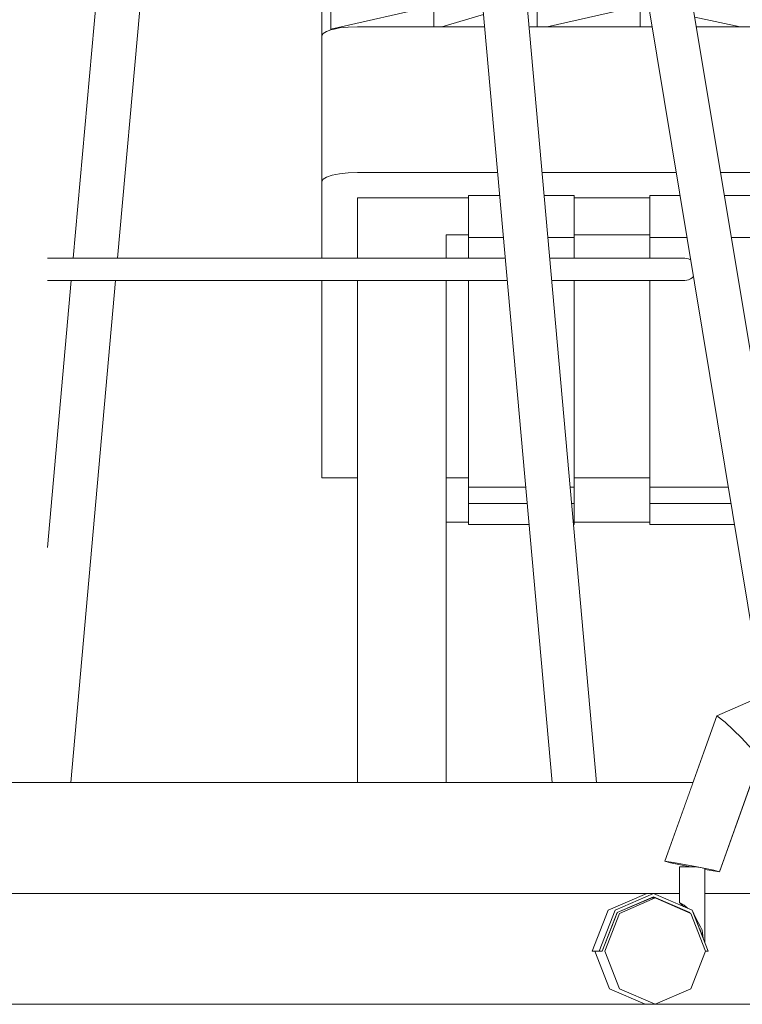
# Model space of a CAD drawing. Header units: millimetres. Extents: x -30280 to 309309, y -17460 to 4378.
# Tile 967 of 1056: x 281204 to 281530, y -13460 to -13016. Entities that reach past the tile are written whole.
import ezdxf

# ---------------------------------------------------------------- set-up
doc = ezdxf.new("R2010")
doc.units = ezdxf.units.MM
doc.header["$MEASUREMENT"] = 0
doc.linetypes.add('Wipeout_Contour', pattern=[1000, 0, -1000])
for name, color, linetype in [('10_ESTR_Fotjats', 7, 'Continuous'), ('12_FAÇ_Façana', 7, 'Continuous'), ('Nuevo_09_EI_Mobiliari general', 7, 'Continuous'), ('Ventanas Archicad', 7, 'Continuous')]:
    doc.layers.add(name, color=color, linetype=linetype)
for name, color, linetype, lineweight in [('10_ESTR_Fotjats_Pluma_Nº__1', 7, 'Continuous', 5), ('Nuevo_09_EI_Mobiliari general_Pluma_Nº__1', 7, 'Continuous', 5), ('Ventanas Archicad_Pluma_Nº__1', 7, 'Continuous', 5), ('Ventanas Archicad_Pluma_Nº__47', 7, 'Continuous', 20)]:
    doc.layers.add(name, color=color, linetype=linetype, lineweight=lineweight)

# ---------------------------------------------------------------- blocks, each defined once
blk = doc.blocks.new('Elem Sección_648_7', base_point=(301400.27, -13459.98))
at = {"layer": 'Ventanas Archicad_Pluma_Nº__1', "color": 7, "linetype": 'Continuous', "lineweight": 5}
blk.add_line((281216.34, -12559.98), (281216.34, -13359.98), dxfattribs=at)
blk = doc.blocks.new('Elem Sección_654_7', base_point=(301400.27, -13459.98))
at = {"color": 254, "linetype": 'Wipeout_Contour', "lineweight": 0, "ltscale": 2253277.577638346}
blk.add_wipeout([(280939.16, -13409.98), (280939.16, -13459.98), (281485.82, -13459.98), (281469.76, -13452.95), (281463.11, -13435.98), (281461.88, -13435.98), (281469.09, -13417.59), (281486.49, -13409.98)], dxfattribs=at).dxf.layer = '12_FAÇ_Façana'
at = {"color": 254, "linetype": 'Wipeout_Contour', "lineweight": 0, "ltscale": 1409093.294568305}
blk.add_wipeout([(281489.58, -13409.98), (281503, -13415.85), (281502.48, -13415.29), (281501.28, -13414.07), (281501.28, -13409.98)], dxfattribs=at).dxf.layer = '12_FAÇ_Façana'
at = {"color": 254, "linetype": 'Wipeout_Contour', "lineweight": 0, "ltscale": 3382523.14360449}
blk.add_wipeout([(281490.24, -13459.98), (281617.49, -13459.98), (281601.66, -13452.95), (281595.1, -13435.98), (281594.51, -13435.98), (281601.62, -13417.59), (281618.77, -13409.98), (281512.64, -13409.98), (281512.64, -13432.03), (281514.19, -13435.98), (281512.96, -13435.98), (281506.3, -13452.95)], dxfattribs=at).dxf.layer = '12_FAÇ_Façana'
at = {"color": 254, "linetype": 'Wipeout_Contour', "lineweight": 0, "ltscale": 845491.34556}
blk.add_wipeout([(281510.51, -13426.58), (281510.49, -13426.55), (281510.52, -13426.61)], dxfattribs=at).dxf.layer = '12_FAÇ_Façana'
blk = doc.blocks.new('Elem Sección_655_7', base_point=(301400.27, -13459.98))
at = {"color": 254, "linetype": 'Wipeout_Contour', "lineweight": 0, "ltscale": 2816562.856987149}
blk.add_wipeout([(280989.16, -13359.98), (280939.16, -13359.98), (280939.16, -13409.98), (281501.28, -13409.98), (281501.28, -13397.98), (281506.07, -13397.98), (281505.53, -13397.88), (281497.25, -13396.2), (281494.66, -13395.5), (281507.37, -13359.98)], dxfattribs=at).dxf.layer = 'Ventanas Archicad'
at = {"color": 254, "linetype": 'Wipeout_Contour', "lineweight": 0, "ltscale": 3382856.844881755}
blk.add_wipeout([(281512.64, -13399.19), (281512.64, -13409.98), (281634.82, -13409.98), (281634.82, -13397.98), (281638.21, -13397.98), (281637.65, -13397.88), (281629.88, -13396.2), (281628.29, -13395.5), (281640.82, -13359.98), (281533.67, -13359.98), (281519.26, -13400.25), (281514.65, -13399.55)], dxfattribs=at).dxf.layer = 'Ventanas Archicad'
at = {"layer": 'Ventanas Archicad_Pluma_Nº__47', "color": 7, "linetype": 'Continuous', "lineweight": 20}
for p, q in [((281486.49, -13409.98), (280939.16, -13409.98)), ((281501.28, -13409.98), (281489.58, -13409.98)), ((281618.77, -13409.98), (281512.64, -13409.98))]:
    blk.add_line(p, q, dxfattribs=at)
at = {"color": 254, "linetype": 'Wipeout_Contour', "lineweight": 0, "ltscale": 6482594.243196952}
blk.add_wipeout([(280989.16, -12559.98), (280989.16, -13359.98), (281507.37, -13359.98), (281518.08, -13330.03), (281570.76, -13306.98), (281761.54, -13306.98), (281761.54, -13159.98), (281771.01, -13159.98), (281771.01, -13059.98), (281744.51, -13059.98), (281744.51, -13019.98), (281572.66, -13019.98), (281566.73, -13018.76), (281561.07, -13016.37), (281555.86, -13012.87), (281551.24, -13008.37), (281547.37, -13003.01), (281544.36, -12996.94), (281542.3, -12990.37), (281541.65, -12985.97), (281543.66, -12884.54), (281513.66, -12643.43), (281490.74, -12559.98)], dxfattribs=at).dxf.layer = 'Ventanas Archicad'
at = {"layer": 'Ventanas Archicad_Pluma_Nº__1', "color": 7, "linetype": 'Continuous', "lineweight": 5}
blk.add_line((281507.37, -13359.98), (280989.16, -13359.98), dxfattribs=at)
blk = doc.blocks.new('Elem Sección_736_7', base_point=(301400.27, -13459.98))
at = {"color": 254, "linetype": 'Wipeout_Contour', "lineweight": 0, "ltscale": 1127301.981445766}
blk.add_wipeout([(281494.66, -13395.5), (281499.28, -13396.2), (281521.91, -13332.92), (281518.08, -13330.03)], dxfattribs=at).dxf.layer = 'Nuevo_09_EI_Mobiliari general'
at = {"color": 254, "linetype": 'Wipeout_Contour', "lineweight": 0, "ltscale": 1408997.365620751}
blk.add_wipeout([(281473.05, -13419.01), (281474.18, -13419.01), (281490.24, -13411.98), (281488.44, -13411.98), (281473.18, -13418.65)], dxfattribs=at).dxf.layer = 'Nuevo_09_EI_Mobiliari general'
at = {"color": 254, "linetype": 'Wipeout_Contour', "lineweight": 0, "ltscale": 1409114.486605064}
blk.add_wipeout([(281502.48, -13415.29), (281503, -13415.85), (281504.81, -13416.64), (281503.42, -13415.29), (281502.48, -13414.75)], dxfattribs=at).dxf.layer = 'Nuevo_09_EI_Mobiliari general'
at = {"color": 254, "linetype": 'Wipeout_Contour', "lineweight": 0, "ltscale": 1127317.985235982}
blk.add_wipeout([(281510.51, -13424.81), (281507.82, -13419.72), (281510.49, -13426.55), (281510.51, -13426.58)], dxfattribs=at).dxf.layer = 'Nuevo_09_EI_Mobiliari general'
at = {"color": 254, "linetype": 'Wipeout_Contour', "lineweight": 0, "ltscale": 1127158.215439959}
blk.add_wipeout([(281463.11, -13435.98), (281469.76, -13452.95), (281474.18, -13452.95), (281467.53, -13435.98)], dxfattribs=at).dxf.layer = 'Nuevo_09_EI_Mobiliari general'
at = {"color": 254, "linetype": 'Wipeout_Contour', "lineweight": 0, "ltscale": 1127327.302196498}
blk.add_wipeout([(281499.28, -13396.2), (281508.4, -13397.88), (281529.14, -13339.89), (281521.91, -13332.92)], dxfattribs=at).dxf.layer = 'Nuevo_09_EI_Mobiliari general'
at = {"color": 254, "linetype": 'Wipeout_Contour', "lineweight": 0, "ltscale": 845464.095453}
blk.add_wipeout([(281501.28, -13414.07), (281502.48, -13415.29), (281502.48, -13414.75)], dxfattribs=at).dxf.layer = 'Nuevo_09_EI_Mobiliari general'
at = {"color": 254, "linetype": 'Wipeout_Contour', "lineweight": 0, "ltscale": 1127161.536991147}
blk.add_wipeout([(281473.05, -13419.01), (281466.39, -13435.98), (281467.53, -13435.98), (281474.18, -13419.01)], dxfattribs=at).dxf.layer = 'Nuevo_09_EI_Mobiliari general'
at = {"color": 254, "linetype": 'Wipeout_Contour', "lineweight": 0, "ltscale": 1127205.881207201}
blk.add_wipeout([(281469.76, -13452.95), (281485.82, -13459.98), (281490.24, -13459.98), (281474.18, -13452.95)], dxfattribs=at).dxf.layer = 'Nuevo_09_EI_Mobiliari general'
at = {"color": 254, "linetype": 'Wipeout_Contour', "lineweight": 0, "ltscale": 1127442.883963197}
blk.add_wipeout([(281518.08, -13330.03), (281521.91, -13332.92), (281572.49, -13310.78), (281570.76, -13306.98)], dxfattribs=at).dxf.layer = 'Nuevo_09_EI_Mobiliari general'
at = {"color": 254, "linetype": 'Wipeout_Contour', "lineweight": 0, "ltscale": 1127359.093578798}
blk.add_wipeout([(281508.4, -13397.88), (281516.68, -13399.55), (281535.53, -13346.86), (281529.14, -13339.89)], dxfattribs=at).dxf.layer = 'Nuevo_09_EI_Mobiliari general'
at = {"color": 254, "linetype": 'Wipeout_Contour', "lineweight": 0, "ltscale": 1127458.837794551}
blk.add_wipeout([(281521.91, -13332.92), (281529.14, -13339.89), (281574.65, -13319.98), (281572.49, -13310.78)], dxfattribs=at).dxf.layer = 'Nuevo_09_EI_Mobiliari general'
at = {"color": 254, "linetype": 'Wipeout_Contour', "lineweight": 0, "ltscale": 1127378.738404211}
blk.add_wipeout([(281516.68, -13399.55), (281519.26, -13400.25), (281537.33, -13349.75), (281535.53, -13346.86)], dxfattribs=at).dxf.layer = 'Nuevo_09_EI_Mobiliari general'
at = {"layer": 'Nuevo_09_EI_Mobiliari general_Pluma_Nº__1', "color": 7, "linetype": 'Continuous', "lineweight": 5}
blk.add_line((281518.08, -13330.03), (281521.91, -13332.92), dxfattribs=at)
at = {"color": 254, "linetype": 'Wipeout_Contour', "lineweight": 0, "ltscale": 1127477.409923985}
blk.add_wipeout([(281529.14, -13339.89), (281535.53, -13346.86), (281575.96, -13329.17), (281574.65, -13319.98)], dxfattribs=at).dxf.layer = 'Nuevo_09_EI_Mobiliari general'
at = {"color": 254, "linetype": 'Wipeout_Contour', "lineweight": 0, "ltscale": 3663748.51203588}
blk.add_wipeout([(281499.28, -13396.2), (281494.66, -13395.5), (281497.25, -13396.2), (281505.53, -13397.88), (281506.07, -13397.98), (281508.12, -13397.98), (281511.45, -13398.65), (281512.64, -13398.97), (281512.64, -13399.19), (281514.65, -13399.55), (281519.26, -13400.25), (281516.68, -13399.55), (281508.4, -13397.88)], dxfattribs=at).dxf.layer = 'Nuevo_09_EI_Mobiliari general'
at = {"layer": 'Nuevo_09_EI_Mobiliari general_Pluma_Nº__1', "color": 7, "linetype": 'Continuous', "lineweight": 5}
for p, q in [((281518.08, -13330.03), (281570.76, -13306.98)), ((281494.66, -13395.5), (281518.08, -13330.03)), ((281521.91, -13332.92), (281529.14, -13339.89)), ((281529.14, -13339.89), (281535.53, -13346.86)), ((281519.26, -13400.25), (281537.33, -13349.75)), ((281497.25, -13396.2), (281494.66, -13395.5)), ((281516.68, -13399.55), (281519.26, -13400.25))]:
    blk.add_line(p, q, dxfattribs=at)
at = {"color": 254, "linetype": 'Wipeout_Contour', "lineweight": 0, "ltscale": 1127285.602526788}
blk.add_wipeout([(281501.28, -13414.07), (281503.42, -13415.29), (281503.42, -13397.98), (281501.28, -13397.98)], dxfattribs=at).dxf.layer = 'Nuevo_09_EI_Mobiliari general'
at = {"layer": 'Nuevo_09_EI_Mobiliari general_Pluma_Nº__1', "color": 7, "linetype": 'Continuous', "lineweight": 5}
blk.add_line((281494.66, -13395.5), (281499.28, -13396.2), dxfattribs=at)
at = {"color": 254, "linetype": 'Wipeout_Contour', "lineweight": 0, "ltscale": 1690949.282053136}
blk.add_wipeout([(281507.62, -13397.98), (281503.42, -13397.98), (281503.42, -13415.29), (281504.81, -13416.64), (281506.98, -13417.59), (281507.62, -13419.24)], dxfattribs=at).dxf.layer = 'Nuevo_09_EI_Mobiliari general'
at = {"layer": 'Nuevo_09_EI_Mobiliari general_Pluma_Nº__1', "color": 7, "linetype": 'Continuous', "lineweight": 5}
blk.add_line((281501.28, -13397.98), (281503.42, -13397.98), dxfattribs=at)
at = {"color": 254, "linetype": 'Wipeout_Contour', "lineweight": 0, "ltscale": 1690970.194525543}
blk.add_wipeout([(281507.62, -13397.98), (281507.62, -13419.24), (281507.82, -13419.72), (281511.45, -13426.58), (281511.45, -13398.65), (281508.12, -13397.98)], dxfattribs=at).dxf.layer = 'Nuevo_09_EI_Mobiliari general'
at = {"layer": 'Nuevo_09_EI_Mobiliari general_Pluma_Nº__1', "color": 7, "linetype": 'Continuous', "lineweight": 5}
for p, q in [((281505.53, -13397.88), (281497.25, -13396.2)), ((281499.28, -13396.2), (281508.4, -13397.88)), ((281503.42, -13397.98), (281507.62, -13397.98)), ((281506.07, -13397.98), (281505.53, -13397.88)), ((281507.62, -13397.98), (281508.12, -13397.98))]:
    blk.add_line(p, q, dxfattribs=at)
at = {"color": 254, "linetype": 'Wipeout_Contour', "lineweight": 0, "ltscale": 1409158.016387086}
blk.add_wipeout([(281511.45, -13426.58), (281511.9, -13430.14), (281512.64, -13432.03), (281512.64, -13398.97), (281511.45, -13398.65)], dxfattribs=at).dxf.layer = 'Nuevo_09_EI_Mobiliari general'
at = {"layer": 'Nuevo_09_EI_Mobiliari general_Pluma_Nº__1', "color": 7, "linetype": 'Continuous', "lineweight": 5}
for p, q in [((281508.4, -13397.88), (281516.68, -13399.55)), ((281514.65, -13399.55), (281512.64, -13399.19)), ((281519.26, -13400.25), (281514.65, -13399.55))]:
    blk.add_line(p, q, dxfattribs=at)
at = {"color": 254, "linetype": 'Wipeout_Contour', "lineweight": 0, "ltscale": 1409155.789349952}
blk.add_wipeout([(281510.51, -13426.58), (281510.52, -13426.61), (281511.9, -13430.14), (281511.45, -13426.58), (281510.51, -13424.81)], dxfattribs=at).dxf.layer = 'Nuevo_09_EI_Mobiliari general'
at = {"color": 254, "linetype": 'Wipeout_Contour', "lineweight": 0, "ltscale": 2254485.772351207}
blk.add_wipeout([(281467.53, -13435.98), (281474.18, -13452.95), (281490.24, -13459.98), (281506.3, -13452.95), (281512.96, -13435.98), (281506.3, -13419.01), (281490.24, -13411.98), (281474.18, -13419.01)], dxfattribs=at).dxf.layer = 'Nuevo_09_EI_Mobiliari general'
at = {"layer": 'Nuevo_09_EI_Mobiliari general_Pluma_Nº__1', "color": 7, "linetype": 'Continuous', "lineweight": 5}
for p, q in [((281469.76, -13452.95), (281485.82, -13459.98)), ((281474.18, -13452.95), (281490.24, -13459.98)), ((281490.24, -13459.98), (281506.3, -13452.95))]:
    blk.add_line(p, q, dxfattribs=at)
at = {"color": 254, "linetype": 'Wipeout_Contour', "lineweight": 0, "ltscale": 1127195.068689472}
blk.add_wipeout([(281486.49, -13409.98), (281469.09, -13417.59), (281472.18, -13417.59), (281489.58, -13409.98)], dxfattribs=at).dxf.layer = 'Nuevo_09_EI_Mobiliari general'
at = {"color": 254, "linetype": 'Wipeout_Contour', "lineweight": 0, "ltscale": 1409077.327627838}
blk.add_wipeout([(281488.44, -13411.98), (281490.24, -13411.98), (281505.5, -13418.65), (281505.98, -13418.65), (281489.58, -13411.48)], dxfattribs=at).dxf.layer = 'Nuevo_09_EI_Mobiliari general'
at = {"color": 254, "linetype": 'Wipeout_Contour', "lineweight": 0, "ltscale": 1127148.389069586}
blk.add_wipeout([(281469.09, -13417.59), (281461.88, -13435.98), (281464.97, -13435.98), (281472.18, -13417.59)], dxfattribs=at).dxf.layer = 'Nuevo_09_EI_Mobiliari general'
at = {"color": 254, "linetype": 'Wipeout_Contour', "lineweight": 0, "ltscale": 845476.11138}
blk.add_wipeout([(281505.98, -13418.65), (281505.5, -13418.65), (281506.08, -13418.9)], dxfattribs=at).dxf.layer = 'Nuevo_09_EI_Mobiliari general'
at = {"color": 254, "linetype": 'Wipeout_Contour', "lineweight": 0, "ltscale": 3381745.969310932}
blk.add_wipeout([(281472.18, -13417.59), (281464.97, -13435.98), (281466.39, -13435.98), (281473.18, -13418.65), (281489.58, -13411.48), (281505.98, -13418.65), (281506.08, -13418.9), (281506.3, -13419.01), (281512.96, -13435.98), (281514.19, -13435.98), (281506.98, -13417.59), (281489.58, -13409.98)], dxfattribs=at).dxf.layer = 'Nuevo_09_EI_Mobiliari general'
at = {"layer": 'Nuevo_09_EI_Mobiliari general_Pluma_Nº__1', "color": 7, "linetype": 'Continuous', "lineweight": 5}
for p, q in [((281501.28, -13414.07), (281501.28, -13397.98)), ((281512.64, -13432.03), (281512.64, -13398.97)), ((281486.49, -13409.98), (281469.09, -13417.59)), ((281489.58, -13409.98), (281472.18, -13417.59)), ((281486.49, -13409.98), (281489.58, -13409.98)), ((281506.98, -13417.59), (281489.58, -13409.98)), ((281473.18, -13418.65), (281489.58, -13411.48)), ((281490.24, -13411.98), (281474.18, -13419.01)), ((281488.44, -13411.98), (281490.24, -13411.98)), ((281489.58, -13411.48), (281505.98, -13418.65)), ((281506.3, -13419.01), (281490.24, -13411.98)), ((281502.48, -13415.29), (281501.28, -13414.07)), ((281501.28, -13414.07), (281503.42, -13415.29)), ((281469.09, -13417.59), (281461.88, -13435.98)), ((281472.18, -13417.59), (281464.97, -13435.98)), ((281466.39, -13435.98), (281473.18, -13418.65)), ((281474.18, -13419.01), (281467.53, -13435.98)), ((281503, -13415.85), (281502.48, -13415.29)), ((281503.42, -13415.29), (281504.81, -13416.64)), ((281505.98, -13418.65), (281506.08, -13418.9)), ((281512.96, -13435.98), (281506.3, -13419.01)), ((281514.19, -13435.98), (281506.98, -13417.59)), ((281507.82, -13419.72), (281511.45, -13426.58)), ((281511.45, -13426.58), (281511.9, -13430.14)), ((281461.88, -13435.98), (281464.97, -13435.98)), ((281463.11, -13435.98), (281469.76, -13452.95)), ((281464.97, -13435.98), (281466.39, -13435.98)), ((281467.53, -13435.98), (281474.18, -13452.95)), ((281506.3, -13452.95), (281512.96, -13435.98)), ((281512.96, -13435.98), (281514.19, -13435.98))]:
    blk.add_line(p, q, dxfattribs=at)
blk = doc.blocks.new('Elem Sección_828_7', base_point=(301400.27, -13459.98))
at = {"layer": 'Nuevo_09_EI_Mobiliari general_Pluma_Nº__1', "color": 7, "linetype": 'Continuous', "lineweight": 5}
for p, q in [((281463.8, -13359.98), (281407.67, -12731.32)), ((281557.51, -13312.77), (281461.99, -12736.79)), ((281227.97, -13123.86), (281239.85, -12990.9)), ((281443.81, -13359.98), (281412.62, -13010.67)), ((281247.97, -13123.86), (281257.98, -13011.76)), ((281538.87, -13320.93), (281487.55, -13011.45)), ((281357.66, -13123.86), (281216.34, -13123.86)), ((281360.77, -13123.86), (281357.66, -13123.86)), ((281363.92, -13123.86), (281360.77, -13123.86)), ((281367.11, -13123.86), (281363.92, -13123.86)), ((281370.32, -13123.86), (281367.11, -13123.86)), ((281373.53, -13123.86), (281370.32, -13123.86)), ((281376.74, -13123.86), (281373.53, -13123.86)), ((281379.92, -13123.86), (281376.74, -13123.86)), ((281383.07, -13123.86), (281379.92, -13123.86)), ((281386.17, -13123.86), (281383.07, -13123.86)), ((281389.21, -13123.86), (281386.17, -13123.86)), ((281392.17, -13123.86), (281389.21, -13123.86)), ((281395.05, -13123.86), (281392.17, -13123.86)), ((281397.83, -13123.86), (281395.05, -13123.86)), ((281400.49, -13123.86), (281397.83, -13123.86)), ((281403.04, -13123.86), (281400.49, -13123.86)), ((281405.45, -13123.86), (281403.04, -13123.86)), ((281407.71, -13123.86), (281405.45, -13123.86)), ((281409.82, -13123.86), (281407.71, -13123.86)), ((281411.77, -13123.86), (281409.82, -13123.86)), ((281413.55, -13123.86), (281411.77, -13123.86)), ((281415.15, -13123.86), (281413.55, -13123.86)), ((281416.56, -13123.86), (281415.15, -13123.86)), ((281417.78, -13123.86), (281416.56, -13123.86)), ((281418.8, -13123.86), (281417.78, -13123.86)), ((281422.73, -13123.86), (281418.8, -13123.86)), ((281460.73, -13123.86), (281442.72, -13123.86)), ((281502.65, -13123.86), (281460.73, -13123.86)), ((281503.06, -13123.86), (281502.65, -13123.86)), ((281503.37, -13123.86), (281503.06, -13123.86)), ((281503.57, -13123.86), (281503.37, -13123.86)), ((281503.67, -13123.86), (281503.57, -13123.86)), ((281503.67, -13123.86), (281504.54, -13123.94)), ((281504.54, -13123.94), (281505.38, -13124.16)), ((281505.38, -13124.16), (281506.17, -13124.53)), ((281506.17, -13124.53), (281506.32, -13124.63)), ((281216.34, -13254.17), (281227.08, -13133.86)), ((281357.66, -13133.86), (281216.34, -13133.86)), ((281226.88, -13359.98), (281247.07, -13133.86)), ((281360.77, -13133.86), (281357.66, -13133.86)), ((281363.92, -13133.86), (281360.77, -13133.86)), ((281367.11, -13133.86), (281363.92, -13133.86)), ((281370.32, -13133.86), (281367.11, -13133.86)), ((281373.53, -13133.86), (281370.32, -13133.86)), ((281376.74, -13133.86), (281373.53, -13133.86)), ((281379.92, -13133.86), (281376.74, -13133.86)), ((281383.07, -13133.86), (281379.92, -13133.86)), ((281386.17, -13133.86), (281383.07, -13133.86)), ((281389.21, -13133.86), (281386.17, -13133.86)), ((281392.17, -13133.86), (281389.21, -13133.86)), ((281395.05, -13133.86), (281392.17, -13133.86)), ((281397.83, -13133.86), (281395.05, -13133.86)), ((281400.49, -13133.86), (281397.83, -13133.86)), ((281403.04, -13133.86), (281400.49, -13133.86)), ((281405.45, -13133.86), (281403.04, -13133.86)), ((281407.71, -13133.86), (281405.45, -13133.86)), ((281409.82, -13133.86), (281407.71, -13133.86)), ((281411.77, -13133.86), (281409.82, -13133.86)), ((281413.55, -13133.86), (281411.77, -13133.86)), ((281415.15, -13133.86), (281413.55, -13133.86)), ((281416.56, -13133.86), (281415.15, -13133.86)), ((281417.78, -13133.86), (281416.56, -13133.86)), ((281418.8, -13133.86), (281417.78, -13133.86)), ((281423.62, -13133.86), (281418.8, -13133.86)), ((281460.73, -13133.86), (281443.61, -13133.86)), ((281502.65, -13133.86), (281460.73, -13133.86)), ((281503.06, -13133.86), (281502.65, -13133.86)), ((281503.37, -13133.86), (281503.06, -13133.86)), ((281503.57, -13133.86), (281503.37, -13133.86)), ((281503.67, -13133.86), (281503.57, -13133.86)), ((281504.54, -13133.78), (281503.67, -13133.86)), ((281505.38, -13133.56), (281504.54, -13133.78)), ((281506.17, -13133.19), (281505.38, -13133.56)), ((281506.89, -13132.69), (281506.17, -13133.19)), ((281507.51, -13132.07), (281506.89, -13132.69)), ((281507.55, -13132.02), (281507.51, -13132.07))]:
    blk.add_line(p, q, dxfattribs=at)
blk = doc.blocks.new('Elem Sección_830_7', base_point=(301400.27, -13459.98))
at = {"layer": 'Nuevo_09_EI_Mobiliari general_Pluma_Nº__1', "color": 7, "linetype": 'Continuous', "lineweight": 5}
for p, q in [((281340.07, -12924.18), (281340.07, -13023.69)), ((281344.07, -13002.91), (281344.07, -13020.58)), ((281344.07, -13020.58), (281390.57, -13010.11)), ((281390.57, -13019.55), (281390.57, -13010.11)), ((281437.07, -13019.55), (281437.07, -13006.83)), ((281441.67, -13019.55), (281483.57, -13010.11)), ((281483.57, -13019.55), (281483.57, -13010.11)), ((281394.07, -13019.55), (281412.91, -13013.98)), ((281508.18, -13015.28), (281528.55, -13019.55)), ((281351.93, -13019.69), (281348.07, -13020.1)), ((281356.07, -13019.55), (281351.93, -13019.69)), ((281413.41, -13019.55), (281356.07, -13019.55)), ((281488.89, -13019.55), (281433.4, -13019.55)), ((281570.58, -13019.55), (281508.88, -13019.55)), ((281340.62, -13022.62), (281340.07, -13023.69)), ((281340.07, -13089.34), (281340.07, -13023.69)), ((281342.21, -13021.62), (281340.62, -13022.62)), ((281344.07, -13020.99), (281342.21, -13021.62)), ((281344.07, -13020.58), (281345.65, -13020.58)), ((281344.07, -13020.58), (281344.07, -13020.99)), ((281344.76, -13020.76), (281344.07, -13020.99)), ((281345.65, -13020.58), (281344.76, -13020.76)), ((281348.07, -13020.1), (281345.65, -13020.58)), ((281344.76, -13086.41), (281342.21, -13087.27)), ((281348.07, -13085.75), (281344.76, -13086.41)), ((281351.93, -13085.34), (281348.07, -13085.75)), ((281356.07, -13085.2), (281351.93, -13085.34)), ((281419.27, -13085.2), (281356.07, -13085.2)), ((281499.78, -13085.2), (281439.27, -13085.2)), ((281771.01, -13085.2), (281519.77, -13085.2)), ((281340.62, -13088.27), (281340.07, -13089.34)), ((281340.07, -13089.34), (281340.07, -13123.86)), ((281342.21, -13087.27), (281340.62, -13088.27)), ((281356.07, -13096.58), (281356.07, -13097.35)), ((281356.07, -13096.58), (281396.07, -13096.58)), ((281356.07, -13097.35), (281356.07, -13107.13)), ((281406.07, -13096.58), (281396.07, -13096.58)), ((281406.07, -13095.52), (281406.07, -13096.74)), ((281420.2, -13095.52), (281406.07, -13095.52)), ((281406.07, -13096.74), (281406.07, -13107.33)), ((281453.76, -13095.52), (281440.19, -13095.52)), ((281453.76, -13095.52), (281453.76, -13096.74)), ((281487.83, -13096.58), (281453.76, -13096.58)), ((281453.76, -13096.74), (281453.76, -13107.33)), ((281487.83, -13095.52), (281487.83, -13096.74)), ((281501.49, -13095.52), (281487.83, -13095.52)), ((281487.83, -13096.74), (281487.83, -13107.33)), ((281535.52, -13095.52), (281521.48, -13095.52)), ((281356.07, -13107.13), (281356.07, -13108.32)), ((281356.07, -13108.32), (281356.07, -13113.3)), ((281406.07, -13107.33), (281406.07, -13109.21)), ((281453.76, -13107.33), (281453.76, -13109.21)), ((281487.83, -13107.33), (281487.83, -13109.21)), ((281406.07, -13109.21), (281406.07, -13114.49)), ((281453.76, -13109.21), (281453.76, -13114.49)), ((281487.83, -13109.21), (281487.83, -13114.49)), ((281356.07, -13113.3), (281356.07, -13123.86)), ((281396.07, -13113.3), (281396.07, -13123.86)), ((281406.07, -13113.3), (281396.07, -13113.3)), ((281421.89, -13114.49), (281406.07, -13114.49)), ((281406.07, -13114.49), (281406.07, -13123.86)), ((281453.76, -13114.49), (281441.88, -13114.49)), ((281487.83, -13113.3), (281453.76, -13113.3)), ((281453.76, -13123.86), (281453.76, -13114.49)), ((281504.64, -13114.49), (281487.83, -13114.49)), ((281487.83, -13114.49), (281487.83, -13123.86)), ((281535.52, -13114.49), (281524.63, -13114.49)), ((281340.07, -13133.86), (281340.07, -13158.54)), ((281356.07, -13133.86), (281356.07, -13133.93)), ((281356.07, -13133.93), (281356.07, -13149.53)), ((281396.07, -13133.86), (281396.07, -13133.93)), ((281396.07, -13133.93), (281396.07, -13149.53)), ((281406.07, -13133.86), (281406.07, -13227.05)), ((281453.76, -13227.05), (281453.76, -13133.86)), ((281487.83, -13133.86), (281487.83, -13227.05)), ((281356.07, -13149.53), (281356.07, -13170.82)), ((281396.07, -13149.53), (281396.07, -13170.82)), ((281340.07, -13222.72), (281340.07, -13158.54)), ((281356.07, -13170.82), (281356.07, -13197.6)), ((281396.07, -13170.82), (281396.07, -13197.6)), ((281356.07, -13197.6), (281356.07, -13229.6)), ((281396.07, -13197.6), (281396.07, -13229.6)), ((281340.07, -13222.72), (281356.07, -13222.72)), ((281396.07, -13222.72), (281406.07, -13222.72)), ((281453.76, -13222.72), (281487.83, -13222.72)), ((281406.07, -13227.05), (281406.07, -13234.34)), ((281406.07, -13227.05), (281431.94, -13227.05)), ((281451.93, -13227.05), (281453.76, -13227.05)), ((281453.76, -13227.05), (281453.76, -13234.34)), ((281487.83, -13227.05), (281487.83, -13234.34)), ((281487.83, -13227.05), (281523.31, -13227.05)), ((281356.07, -13229.6), (281356.07, -13266.53)), ((281396.07, -13229.6), (281396.07, -13266.53)), ((281406.07, -13234.34), (281406.07, -13243.62)), ((281432.59, -13234.34), (281406.07, -13234.34)), ((281453.76, -13234.34), (281452.58, -13234.34)), ((281453.76, -13234.34), (281453.76, -13243.62)), ((281487.83, -13234.34), (281487.83, -13243.62)), ((281524.51, -13234.34), (281487.83, -13234.34)), ((281406.07, -13242.73), (281396.07, -13242.73)), ((281406.07, -13243.62), (281406.07, -13243.75)), ((281433.43, -13243.75), (281406.07, -13243.75)), ((281453.76, -13243.75), (281453.42, -13243.75)), ((281487.83, -13242.73), (281453.76, -13242.73)), ((281453.76, -13243.62), (281453.76, -13243.75)), ((281487.83, -13243.62), (281487.83, -13243.75)), ((281526.08, -13243.75), (281487.83, -13243.75)), ((281356.07, -13266.53), (281356.07, -13286.13)), ((281396.07, -13266.53), (281396.07, -13286.13)), ((281356.07, -13286.13), (281356.07, -13291.09)), ((281396.07, -13286.13), (281396.07, -13291.09)), ((281356.07, -13291.09), (281356.07, -13295.99)), ((281396.07, -13291.09), (281396.07, -13295.99)), ((281356.07, -13295.99), (281356.07, -13300.03)), ((281396.07, -13295.99), (281396.07, -13300.03)), ((281356.07, -13300.03), (281356.07, -13338.18)), ((281396.07, -13300.03), (281396.07, -13338.18)), ((281356.07, -13338.18), (281356.07, -13359.98)), ((281396.07, -13338.18), (281396.07, -13359.98))]:
    blk.add_line(p, q, dxfattribs=at)
blk = doc.blocks.new('Elem Sección_848_7', base_point=(301400.27, -13459.98))
at = {"layer": '10_ESTR_Fotjats_Pluma_Nº__1', "color": 7, "linetype": 'Continuous', "lineweight": 5}
blk.add_line((282526.66, -13459.98), (276803.86, -13459.98), dxfattribs=at)

msp = doc.modelspace()

# ---------------------------------------------------------------- block references
at = {"layer": 'Ventanas Archicad', "lineweight": 0}
msp.add_blockref('Elem Sección_648_7', (301400.27, -13459.98), dxfattribs=at)

# ---------------------------------------------------------------- next in the draw order: block references
at = {"layer": '12_FAÇ_Façana', "lineweight": 0}
msp.add_blockref('Elem Sección_654_7', (301400.27, -13459.98), dxfattribs=at)

# ---------------------------------------------------------------- next in the draw order: block references
at = {"layer": 'Ventanas Archicad', "lineweight": 0}
msp.add_blockref('Elem Sección_655_7', (301400.27, -13459.98), dxfattribs=at)

# ---------------------------------------------------------------- next in the draw order: block references
at = {"layer": 'Nuevo_09_EI_Mobiliari general', "lineweight": 0}
msp.add_blockref('Elem Sección_736_7', (301400.27, -13459.98), dxfattribs=at)

# ---------------------------------------------------------------- next in the draw order: block references
at = {"layer": '10_ESTR_Fotjats', "lineweight": 0}
msp.add_blockref('Elem Sección_848_7', (301400.27, -13459.98), dxfattribs=at)
at = {"layer": 'Nuevo_09_EI_Mobiliari general', "lineweight": 0}
for name in ['Elem Sección_828_7', 'Elem Sección_830_7']:
    msp.add_blockref(name, (301400.27, -13459.98), dxfattribs=at)

doc.saveas('drawing.dxf')
